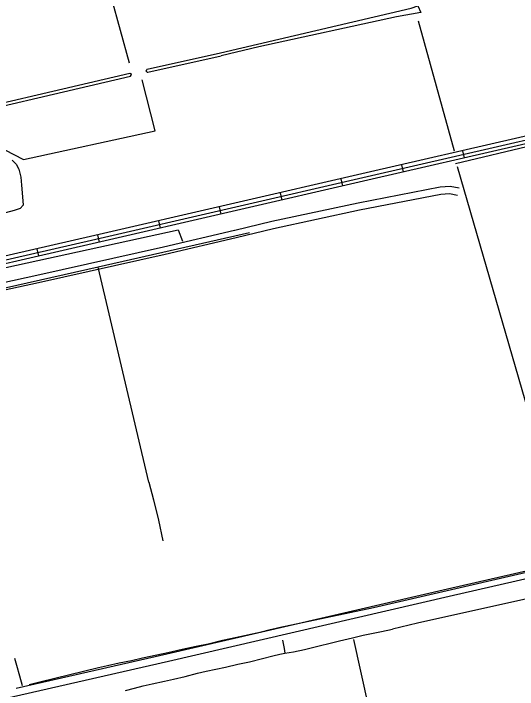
# Model space of a CAD drawing. Extents: x 3392644 to 3430565, y 576657 to 602123.
# Drawn here: x 3423540 to 3425559, y 585280 to 587989 of the extents above; entities that cross this region are included whole.
import ezdxf

# ---------------------------------------------------------------- set-up
doc = ezdxf.new("R2010")
doc.units = 0
for name, color, linetype in [('V-DTCH-CNTR', 7, 'Continuous'), ('V-ROAD-CNTR', 7, 'Continuous'), ('V-SITE-OTLN', 7, 'Continuous'), ('V-TOPO-SHOR', 7, 'Continuous')]:
    doc.layers.add(name, color=color, linetype=linetype)

msp = doc.modelspace()

# ---------------------------------------------------------------- linework, layer by layer
at = {"layer": 'V-DTCH-CNTR'}
msp.add_line((3424081.4, 586110.6), (3423878.8, 586972.3), dxfattribs=at)
for points in [[(3424485.6, 587110.8), (3423878.8, 586972.3), (3423266.8, 586835.3)], [(3424081.4, 586110.6), (3424100.2, 586040.4), (3424120.5, 585959.3), (3424138.6, 585876.7)]]:
    msp.add_lwpolyline(points, dxfattribs=at)
at = {"layer": 'V-ROAD-CNTR'}
for p, q in [((3425346.6, 587410.3), (3425339.9, 587439.5)), ((3425103, 587354.2), (3425096.3, 587383.4)), ((3424859.4, 587298.1), (3424852.6, 587327.3)), ((3424615.8, 587241.9), (3424609, 587271.2)), ((3424372.1, 587185.8), (3424365.4, 587215)), ((3424128.5, 587129.6), (3424121.8, 587158.9)), ((3423884.9, 587073.5), (3423878.2, 587102.7)), ((3423641.2, 587017.6), (3423634.5, 587046.8))]:
    msp.add_line(p, q, dxfattribs=at)
for points in [[(3427589.5, 587920.9), (3427419.5, 587906.5), (3427117.9, 587848.4), (3426184, 587634), (3424953.3, 587350.5), (3423865.7, 587099.8), (3423177.7, 586942), (3423159.4, 586935.7)], [(3423158.2, 586919.5), (3423181.8, 586927.5), (3423869, 587085.2), (3424956.7, 587335.9), (3426187.4, 587619.4), (3427121, 587833.8), (3427421.6, 587891.7), (3427590.7, 587905.9)], [(3427347.7, 587862.2), (3427124.1, 587819.1), (3426190.7, 587604.8), (3424960, 587321.3), (3423872.4, 587070.6), (3423185.9, 586913.1), (3423160.4, 586904.4)], [(3424426.1, 587121.6), (3424574.9, 587156.5), (3424920.7, 587231.2), (3425248.8, 587294.8), (3425289.1, 587297.7), (3425325.2, 587290.1)], [(3424432.1, 587092.1), (3424581.5, 587127.2), (3424926.7, 587201.9), (3425252.7, 587265), (3425287.1, 587267.5), (3425318.9, 587260.7)], [(3423296.9, 586867.9), (3423632.7, 586940.1), (3424140.7, 587054.5), (3424424.9, 587121.3)], [(3423230, 586824), (3423237.3, 586824.4), (3423639.2, 586910.8), (3424147.5, 587025.3), (3424432.1, 587092.1)], [(3426417.3, 585942.6), (3425278.2, 585682.8), (3424154.1, 585421.9), (3423550.3, 585284)], [(3426424, 585913.4), (3425284.9, 585653.6), (3424160.9, 585392.6), (3423461.7, 585233), (3422779.9, 585076.7), (3422007.9, 584896.7), (3421431.4, 584765), (3420462.1, 584539.7)]]:
    msp.add_lwpolyline(points, dxfattribs=at)
at = {"layer": 'V-SITE-OTLN'}
msp.add_lwpolyline([(3423534.8, 587401.5), (3423549.7, 587385.9), (3423560.4, 587365.3), (3423568.4, 587333.6), (3423571.2, 587301.8), (3423574, 587270.3), (3423577.9, 587221.2), (3423566.1, 587207.2), (3423541.6, 587199.8), (3423156.9, 587096.7)], dxfattribs=at)
at = {"layer": 'V-TOPO-SHOR'}
for p, q in [((3423623.8, 589164.3), (3424003.6, 587791.4)), ((3425161.5, 587960.3), (3425305.4, 587438.3)), ((3424075, 587766.4), (3424368.6, 587832.3)), ((3424077.8, 587753.7), (3424371.5, 587819.6)), ((3426678.7, 587710.2), (3425311.2, 587387.2)), ((3425317, 587375.9), (3425616, 586349.1)), ((3424902.5, 585481.4), (3425013.8, 584973.4))]:
    msp.add_line(p, q, dxfattribs=at)
for points in [[(3424368.6, 587832.3), (3425132.9, 588011.3), (3425159.7, 588020.4), (3425171.7, 587993.9), (3425074.3, 587975.8), (3424522.5, 587855.7), (3424371.5, 587819.6)], [(3423037.1, 587574.7), (3423058.2, 587576.4), (3423072.6, 587570.2), (3423083.9, 587564.3), (3423097.9, 587554), (3423108.1, 587547.5), (3423115.1, 587544.7), (3423123.5, 587544.8), (3423133, 587546.2), (3423158.5, 587552), (3424005.3, 587750.1)], [(3424005.3, 587750.1), (3424009.3, 587748.6), (3424011.5, 587744.7)], [(3424008.1, 587738), (3424011.2, 587742.3), (3424011.5, 587744.7)], [(3424071.9, 587758.1), (3424073.6, 587764.6), (3424075, 587766.4)], [(3424071.9, 587758.1), (3424075.5, 587754.6), (3424077.8, 587753.7)], [(3423038.2, 587562.3), (3423056.2, 587563.8), (3423067.3, 587559), (3423077.3, 587553.7), (3423090.8, 587543.8), (3423102.4, 587536.3), (3423112.8, 587532.3), (3423124.4, 587532.4), (3423135.3, 587533.9), (3423161.3, 587539.9), (3424008.1, 587738)], [(3423108.1, 587294), (3423170.3, 587373.8), (3423505.1, 587443.1), (3423579.1, 587403.6), (3424106.8, 587519.1), (3424054.9, 587723.4)], [(3424602.4, 585529.3), (3424982.6, 585608.5), (3425856.5, 585810.4), (3426475, 585960.3), (3426610.9, 586051.7), (3426690.2, 586125.8), (3426786.3, 586239.7), (3426871.2, 586308.2), (3426928, 586325.4), (3426939.3, 586331.1), (3426829.4, 586887.3), (3426684.6, 587670.5)], [(3423149.8, 586845.5), (3423166.4, 586879.7), (3423189, 586902.5), (3424199.1, 587121.9), (3424216.3, 587076.6)], [(3426095.2, 585754.5), (3425158.9, 585546.6), (3425058.8, 585522.1)], [(3423603, 585300.8), (3423645.4, 585311.3), (3423880.8, 585368.5), (3423915.9, 585376.8), (3423962.7, 585386.6), (3424013.1, 585397.2), (3424056.2, 585407.8), (3424114, 585419.9), (3424157.9, 585428.9), (3424214.9, 585441.8), (3424271.9, 585453.9), (3424319.5, 585463.7), (3424377.2, 585478), (3424427.7, 585489.3), (3424533.7, 585512), (3424569.5, 585520.3), (3424602.4, 585529.3)], [(3423988.7, 585276.3), (3424024.7, 585285.9), (3424058.8, 585295.3), (3424094.8, 585302.5), (3424145, 585313.6), (3424180.2, 585321.6), (3424227.3, 585332.4), (3424277.6, 585345.3), (3424312.1, 585354.2), (3424349.8, 585362.5), (3424388.8, 585369.8), (3424438.4, 585382.3), (3424485.1, 585391.4), (3424537.4, 585404.3), (3424578.2, 585414.7), (3424607.2, 585422.2), (3424626.9, 585425.9), (3424661.5, 585431), (3424705.8, 585440.1), (3424765.1, 585455.8), (3424809, 585466.6), (3424846.3, 585475.2), (3424898.3, 585487.4), (3424940.5, 585497.5), (3425014.8, 585512.3), (3425058.8, 585522.1)], [(3424617.4, 585477.4), (3424624.9, 585445.2), (3424626.9, 585425.9)], [(3423544, 585405.5), (3423551.7, 585377.7), (3423564, 585334.5), (3423574.8, 585295.8)]]:
    msp.add_lwpolyline(points, dxfattribs=at)

doc.saveas('drawing.dxf')
